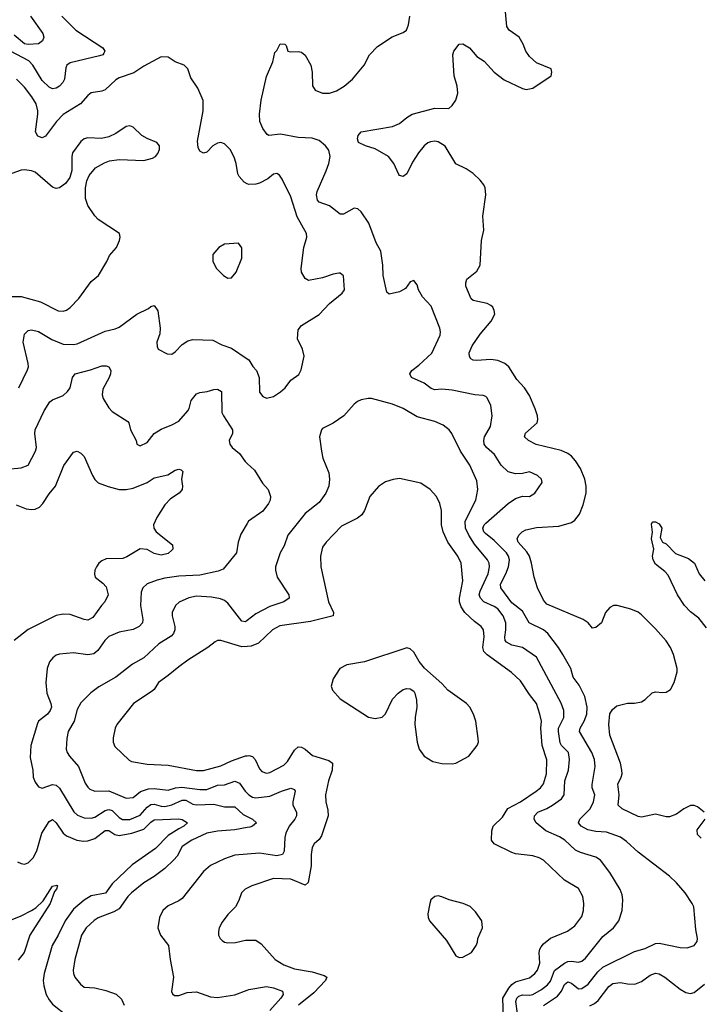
# Model space of a CAD drawing. Header units: inches. Extents: x 1834610 to 2027685, y 642842 to 774116.
# Tile 473 of 632: x 1948702 to 1952580, y 742955 to 748570. Entities that reach past the tile are written whole.
import ezdxf

# ---------------------------------------------------------------- set-up
doc = ezdxf.new("R2010")
doc.units = ezdxf.units.IN
doc.header["$MEASUREMENT"] = 0
doc.layers.add('B9744', color=7, linetype='Continuous')
doc.layers.add('B9754', color=7, linetype='Continuous')

msp = doc.modelspace()

# ---------------------------------------------------------------- linework, layer by layer
at = {"layer": 'B9744', "color": 5}
for points, elevation in [([(1948943.1, 748590), (1949023.2, 748510), (1949177, 748410), (1949188.5, 748390), (1949182, 748378), (1949175.5, 748370), (1949157.2, 748362.8), (1948990, 748324.2), (1948971.7, 748310), (1948965.1, 748294.9), (1948957.1, 748230), (1948948.3, 748211.7), (1948928.8, 748190), (1948910, 748178.4), (1948890, 748174.8), (1948870, 748184.6), (1948830, 748223.2), (1948776.4, 748310), (1948754.6, 748334.6), (1948650, 748389.3)], 440), ([(1948763.4, 748590), (1948834.3, 748490), (1948839.7, 748470), (1948831.7, 748448.3), (1948808.6, 748431.4), (1948750, 748427.6), (1948730, 748431.8), (1948670, 748480.7)], 420), ([(1950000, 747634.2), (1949982.2, 747642.3), (1949954.7, 747674.7), (1949947.1, 747690), (1949937.6, 747750), (1949926.4, 747786.4), (1949903.6, 747830), (1949870, 747862.4), (1949850, 747869.7), (1949830, 747866), (1949803.7, 747850), (1949770, 747813.6), (1949750, 747807.6), (1949730, 747819.3), (1949721.1, 747841.1), (1949716.4, 747876.4), (1949748.9, 748050), (1949749.8, 748109.8), (1949718.5, 748178.5), (1949678, 748238), (1949660.7, 748290), (1949641.2, 748310), (1949589.3, 748329.3), (1949550, 748356), (1949510, 748357), (1949410, 748305.6), (1949354.1, 748265.9), (1949270, 748238.5), (1949250, 748226.6), (1949190, 748169.7), (1949170, 748161.5), (1949110, 748153.5), (1949090, 748137.7), (1949048.8, 748090), (1948950, 748029), (1948911.8, 747990), (1948850, 747904.7), (1948830, 747895.1), (1948804.9, 747904.9), (1948792.6, 747930), (1948805.2, 748030), (1948805.2, 748050), (1948795.6, 748090), (1948772.2, 748130), (1948730, 748185.4), (1948683.1, 748230)], 460), ([(1948628.3, 746991.7), (1948710, 746991), (1948821.4, 746961.4), (1948922, 746910), (1948950, 746906.7), (1948970, 746913.4), (1948990, 746928.8), (1949039.6, 746980.4), (1949110, 747076.4), (1949151.5, 747110), (1949198.7, 747190), (1949214.2, 747225.9), (1949254.5, 747270), (1949272, 747310), (1949275.1, 747330), (1949271.2, 747351.2), (1949150, 747430.7), (1949130, 747451.8), (1949091.4, 747510), (1949077.3, 747550), (1949077.8, 747610), (1949084.7, 747650), (1949098.6, 747681.4), (1949135.5, 747724.4), (1949186.2, 747753.8), (1949214.9, 747765.1), (1949270, 747771.8), (1949410, 747767.1), (1949459.9, 747780.1), (1949476.3, 747790), (1949490, 747806.4), (1949499.7, 747830), (1949499.6, 747850), (1949483.7, 747870), (1949430, 747891.6), (1949398, 747910), (1949350, 747956.2), (1949330, 747963.6), (1949310, 747960.5), (1949250, 747921.6), (1949210, 747902), (1949168, 747892), (1949090, 747896), (1949069.3, 747890.7), (1949050, 747875.6), (1949004.2, 747810), (1948999.5, 747790), (1949000.4, 747710), (1948988.5, 747670), (1948963.7, 747636.3), (1948930, 747611.6), (1948910, 747607.8), (1948890, 747615.1), (1948790, 747701.1), (1948770, 747708.5), (1948730, 747712.9), (1948710, 747710.7), (1948630, 747682.4)], 480), ([(1948696.5, 746470), (1948747.5, 746572.5), (1948751.6, 746590), (1948749.8, 746610), (1948721.1, 746730), (1948730, 746775.5), (1948750, 746797.4), (1948770, 746801.5), (1948810, 746791.1), (1948885.4, 746745.4), (1948950, 746719.3), (1949010, 746716.9), (1949030, 746721.1), (1949190, 746793.8), (1949247, 746807), (1949270, 746816.8), (1949369.9, 746890.1), (1949436.8, 746923.2), (1949450, 746934), (1949470, 746939.1), (1949490.2, 746910.2), (1949504.4, 746810), (1949501.3, 746778.7), (1949485.3, 746730), (1949485.7, 746705.7), (1949491.3, 746690), (1949543.4, 746663.4), (1949570, 746662), (1949590, 746675.5), (1949630, 746718), (1949662, 746738), (1949690, 746746.7), (1949803.1, 746743.1), (1949855.4, 746715.4), (1949910, 746696.9), (1950000, 746636)], 460), ([(1948650.8, 746009.2), (1948710, 746014.3), (1948749.7, 746030.2), (1948792.8, 746110), (1948797.7, 746130), (1948788.2, 746210), (1948790.7, 746230), (1948841.5, 746338.5), (1948874.3, 746390), (1948890, 746401.3), (1948950, 746426.9), (1948975.4, 746450), (1948990, 746470.8), (1949002.6, 746530), (1949018, 746550), (1949106.5, 746573.5), (1949170, 746596.5), (1949195.6, 746595.6), (1949211, 746590), (1949222, 746570), (1949219.5, 746550), (1949213.1, 746530), (1949176.8, 746463.2), (1949172.9, 746430), (1949177.8, 746410), (1949210, 746356.4), (1949230, 746335.8), (1949318.9, 746278.9), (1949325.5, 746270), (1949333.4, 746230), (1949366, 746170), (1949371.3, 746150), (1949390, 746138.8), (1949430, 746158), (1949469.6, 746210.4), (1949510, 746235.5), (1949570, 746258.4), (1949610, 746280.3), (1949660.7, 746339.3), (1949668.2, 746351.8), (1949681.2, 746398.8), (1949710, 746435.8), (1949730, 746444.2), (1949771, 746449), (1949810, 746461.3), (1949830, 746463.1), (1949853.7, 746450), (1949855.5, 746330), (1949864, 746310), (1949916.4, 746230), (1949916.4, 746210), (1949896.9, 746170), (1949900.7, 746150), (1949914, 746130), (1949955.6, 746095.6), (1949988.9, 746050), (1950000, 746039.7)], 440), ([(1948682.5, 745802.5), (1948739.6, 745779.6), (1948770, 745775.9), (1948790, 745778.7), (1948814.8, 745790), (1948834, 745810), (1948870, 745866.7), (1948906.8, 745910), (1948953, 746027), (1949010, 746104.2), (1949030, 746109), (1949050, 746098.5), (1949070, 746079.6), (1949116.9, 745970), (1949130, 745947.4), (1949149.4, 745929.4), (1949207, 745907), (1949270, 745891), (1949310, 745890.2), (1949350, 745898), (1949428.7, 745931.3), (1949470, 745957.3), (1949546.6, 745973.4), (1949590, 746000.2), (1949610, 746006.7), (1949622.8, 746002.8), (1949633.1, 745993.1), (1949625.5, 745950), (1949630.6, 745910), (1949628.2, 745890), (1949612.2, 745870), (1949563.3, 745836.6), (1949530, 745802.4), (1949483.8, 745730), (1949466, 745690), (1949467.3, 745670), (1949480.8, 745650), (1949574.3, 745574.3), (1949574.9, 745550), (1949570, 745543.7), (1949550, 745526), (1949510, 745516.4), (1949470, 745525.8), (1949430, 745548), (1949390, 745551.4), (1949314.1, 745505.9), (1949290, 745496.8), (1949194.5, 745494.5), (1949170, 745484.2), (1949152.7, 745470), (1949140.3, 745450), (1949130.4, 745430), (1949128.4, 745408.4), (1949133.4, 745390), (1949177, 745357), (1949196.2, 745336.2), (1949206.4, 745290), (1949188, 745250), (1949168.1, 745230), (1949118.9, 745161.1), (1949090, 745145), (1949070, 745148.4), (1948990, 745178.3), (1948950, 745178.8), (1948910, 745171.2), (1948750, 745091.5), (1948671.4, 745030)], 420), ([(1950000, 745696.5), (1949964.1, 745635.9), (1949948, 745590), (1949939.5, 745530), (1949863.6, 745436.4), (1949834.7, 745425.3), (1949730, 745401.9), (1949610, 745395.6), (1949530, 745384.1), (1949486, 745374), (1949430, 745353.5), (1949403.9, 745330), (1949394.5, 745305.5), (1949391.4, 745230), (1949404.7, 745150), (1949402, 745130), (1949384.2, 745110), (1949350, 745091.9), (1949270, 745077.6), (1949210, 745052), (1949187.9, 745030), (1949147.4, 744972.6), (1949125.8, 744954.2), (1949090, 744947.7), (1949010, 744958.3), (1948930, 744951.2), (1948910, 744945.1), (1948890.3, 744929.7), (1948873, 744907), (1948858.7, 744870), (1948852.1, 744790), (1948856.5, 744730), (1948880.2, 744670), (1948882.6, 744650), (1948875.2, 744630), (1948860.9, 744610), (1948810.3, 744570), (1948803.1, 744556.9), (1948765.7, 744430), (1948762, 744362), (1948776.3, 744290), (1948779.2, 744250), (1948790, 744222.4), (1948810, 744195.8), (1948830, 744187.2), (1948890, 744207.5), (1948910, 744204.5), (1948930, 744187.7), (1949011.5, 744051.5), (1949032.7, 744032.7), (1949070, 744018.4), (1949110, 744016.4), (1949130, 744021.6), (1949190, 744060.4), (1949210, 744065.4), (1949230, 744060.1), (1949270, 744019.8), (1949289.3, 744009.3), (1949330, 744009.6), (1949390, 744033.1), (1949430, 744078.7), (1949450, 744094.3), (1949470, 744095.5), (1949510, 744083.8), (1949530, 744082.8), (1949570, 744091.9), (1949630, 744119.5), (1949650, 744118.1), (1949690, 744097.1), (1949710, 744091.8), (1949810, 744096.8), (1949870, 744081.1), (1949930, 744081.4), (1949977.3, 744037.3), (1950000, 744025.7)], 440), ([(1950000, 745142.9), (1949990, 745135.3), (1949970, 745138.8), (1949890, 745241.7), (1949870, 745257.3), (1949847.2, 745267.2), (1949796, 745276), (1949710, 745282), (1949667.3, 745272.7), (1949611.6, 745248.4), (1949590.1, 745229.9), (1949572.1, 745190), (1949571.1, 745170), (1949588.1, 745110), (1949588.1, 745090), (1949579.2, 745070), (1949565.5, 745054.5), (1949496, 745010), (1949410, 744930.9), (1949344.8, 744895.2), (1949250, 744820.8), (1949154.3, 744765.7), (1949108.1, 744731.9), (1949050, 744674.7), (1949030, 744635.1), (1949012, 744570), (1948977.8, 744510), (1948970.2, 744470), (1948967.8, 744410), (1948973.1, 744390), (1948986, 744370), (1949037.7, 744310), (1949076, 744216), (1949090, 744193.4), (1949102.4, 744182.4), (1949130.2, 744170.2), (1949210, 744172.4), (1949310, 744130.9), (1949350, 744133.8), (1949392, 744168), (1949436.8, 744183.2), (1949470, 744185.1), (1949550, 744176.4), (1949590.7, 744189.3), (1949627.5, 744192.5), (1949730, 744179), (1949770, 744179), (1949830, 744205), (1949870, 744206.7), (1949930, 744226.7), (1949956.2, 744216.2), (1949988.8, 744170), (1950000, 744158.6)], 460), ([(1950000, 744995.5), (1949970, 744994.3), (1949850, 745029.7), (1949830, 745029.7), (1949817.3, 745022.7), (1949776.4, 744990), (1949662.2, 744917.8), (1949610, 744879.3), (1949550, 744829), (1949493.8, 744790), (1949469.4, 744750.6), (1949458.8, 744741.2), (1949351.7, 744670), (1949257, 744550), (1949246.7, 744530), (1949234.6, 744474.6), (1949234.9, 744450), (1949244.2, 744424.2), (1949326.7, 744346.7), (1949339.9, 744339.9), (1949430, 744324.7), (1949550, 744317.8), (1949710, 744288.2), (1949750, 744288.1), (1949850, 744314.1), (1949910, 744342.7), (1949990, 744371.3), (1950000, 744372.4)], 480), ([(1948690, 743767.2), (1948710, 743757), (1948730, 743754.9), (1948750, 743761.7), (1948779.3, 743790), (1948800.6, 743830), (1948829.1, 743930.9), (1948870, 743997.7), (1948890, 744008.9), (1948910, 743990.3), (1948950, 743930.2), (1948970, 743914.8), (1949028.9, 743891.1), (1949065.2, 743885.2), (1949090, 743887), (1949130, 743899.6), (1949190, 743945.7), (1949210, 743945.3), (1949244.1, 743924.1), (1949270, 743917.6), (1949342.2, 743930), (1949410, 743953.9), (1949450, 743993.6), (1949470, 744006.5), (1949610, 744013), (1949630, 744009), (1949658.7, 743990), (1949638.9, 743970), (1949610, 743956.3), (1949550, 743916.7), (1949477.4, 743842.6), (1949343.5, 743750), (1949230, 743641.2), (1949191.7, 743588.3), (1949110, 743573.5), (1949070, 743549.3), (1949010, 743497.4), (1948960.7, 743430), (1948922.5, 743350), (1948887.5, 743290), (1948842.5, 743130), (1948836.8, 743090), (1948840, 743060), (1948853.5, 743010), (1948870, 742979.7), (1948890, 742955.8), (1948971.5, 742891.5)], 420), ([(1950000, 743963), (1949930, 743949.3), (1949830, 743942.4), (1949768.9, 743930), (1949684.7, 743890), (1949630, 743854.2), (1949600.1, 743799.9), (1949581.4, 743778.6), (1949530.3, 743730), (1949470, 743684.5), (1949410, 743646.8), (1949339.1, 743590), (1949318.2, 743570), (1949270, 743499.8), (1949238.6, 743481.4), (1949150, 743447.8), (1949126.9, 743433.1), (1949080.7, 743390), (1949055.4, 743350), (1949016.2, 743210), (1949007, 743150), (1949008.7, 743130), (1949017.1, 743110), (1949048.9, 743068.9), (1949070, 743052.7), (1949131, 743049), (1949193.8, 743033.8), (1949252.4, 743012.4), (1949283.4, 742983.4), (1949298.9, 742950)], 440), ([(1950000, 743810.9), (1949930, 743805), (1949870, 743785.3), (1949790, 743746.2), (1949750, 743712.6), (1949630, 743558.9), (1949610, 743544.7), (1949550, 743516.9), (1949519.3, 743490), (1949499.3, 743450), (1949490.5, 743390), (1949504.9, 743350), (1949550.2, 743290.2), (1949559.7, 743210), (1949579.6, 743110), (1949568.1, 743028.1), (1949574, 743014), (1949585.5, 743005.5), (1949610, 743005.5), (1949658.3, 743021.7), (1949710, 743026.3), (1949790, 742997.6), (1949830, 742993.7), (1949930, 743008.5), (1950000, 743035.2)], 460), ([(1948630, 743427.1), (1948710, 743458.7), (1948770.3, 743489.7), (1948794.6, 743505.4), (1948835.8, 743544.2), (1948890, 743628.8), (1948914.9, 743634.9), (1948918.3, 743630), (1948912.3, 743612.3), (1948901.3, 743598.7), (1948875.8, 743530), (1948759.7, 743350), (1948727.1, 743250), (1948693.9, 743206.1)], 380), ([(1950000, 743616.4), (1949989.1, 743610.9), (1949968.2, 743590), (1949952.8, 743547.2), (1949932.7, 743510), (1949890, 743467), (1949857.6, 743422.4), (1949840.9, 743390), (1949835.6, 743370), (1949836.9, 743350), (1949846, 743330), (1949857.8, 743317.8), (1949870, 743308.5), (1949890, 743304.9), (1949933.3, 743306.7), (1949990, 743320.4), (1950000, 743320.5)], 480)]:
    msp.add_lwpolyline(points, dxfattribs=dict(at, elevation=elevation))
at = {"layer": 'B9744', "color": 5, "elevation": 480}
msp.add_lwpolyline([(1949950, 747295.3), (1949870, 747288.7), (1949838, 747270), (1949804.7, 747230), (1949804.7, 747190), (1949824.7, 747150), (1949864.7, 747110), (1949890, 747096), (1949910, 747098), (1949937.2, 747130), (1949969.3, 747210), (1949969.3, 747269.3)], close=True, dxfattribs=at)
at = {"layer": 'B9754', "color": 5}
for points, elevation in [([(1951690, 742947.5), (1951770, 743002.2), (1951793.7, 743030), (1951810, 743067.7), (1951830, 743083.2), (1951850, 743075.3), (1951890, 743043), (1951910, 743044.3), (1951946, 743070), (1952000.2, 743139.8), (1952030, 743166.3), (1952210, 743256.5), (1952270, 743273.6), (1952330, 743302.2), (1952350, 743303.8), (1952470, 743278.9), (1952510, 743276.5), (1952549.7, 743290.3), (1952566.6, 743313.4), (1952569.6, 743330.4), (1952560.5, 743380.5), (1952548.2, 743510), (1952539.7, 743530), (1952498.7, 743590), (1952450, 743648.3), (1952410, 743686), (1952230, 743822.3), (1952163.9, 743883.9), (1952130, 743908.7), (1952050, 743937), (1951990, 743940.2), (1951944.5, 743950), (1951906.3, 743970), (1951891.1, 743990), (1951898.7, 744010), (1951956.5, 744070), (1951975.3, 744110), (1951983.9, 744150), (1951968.7, 744190), (1951968, 744208), (1951986.3, 744310), (1951982, 744350), (1951966.5, 744390), (1951897, 744510), (1951899.9, 744530), (1951922.6, 744570), (1951938.1, 744610), (1951939.1, 744650), (1951926, 744710), (1951894, 744774), (1951860.8, 744820.8), (1951846.5, 744870), (1951801.8, 744950), (1951776.8, 744990), (1951715.5, 745070), (1951690.8, 745090.8), (1951609.4, 745129.4), (1951570, 745196.5), (1951510, 745244.3), (1951447.4, 745330), (1951444.7, 745350), (1951476.2, 745410), (1951490.6, 745450), (1951496.1, 745490), (1951491.1, 745510), (1951479.9, 745530), (1951410, 745600.4), (1951359.1, 745639.1), (1951350.5, 745650), (1951345.3, 745670), (1951351.3, 745690), (1951361, 745699), (1951490, 745810.3), (1951530, 745839.5), (1951570, 745852.4), (1951610, 745850.4), (1951642, 745870), (1951682.7, 745930), (1951679.3, 745950), (1951657.2, 745970), (1951610, 745991.5), (1951570, 745982), (1951530, 745979.6), (1951490, 745991.1), (1951450, 746029.7), (1951410.8, 746090), (1951364.9, 746130), (1951352.3, 746150), (1951349.4, 746170.6), (1951354.3, 746190), (1951387.6, 746250), (1951398.3, 746310), (1951389.6, 746370), (1951370, 746414), (1951361.5, 746421.5), (1951347, 746427), (1951298, 746430), (1951170, 746457.3), (1951110, 746462), (1951070, 746459.8), (1951050, 746465.8), (1951010, 746497.2), (1950938, 746530), (1950927.6, 746550), (1950939.7, 746570), (1950979.9, 746600.1), (1951052.8, 746667.2), (1951100.3, 746770), (1951102.7, 746790), (1951099.1, 746810), (1951050, 746935.6), (1950999.6, 746990), (1950977, 747030), (1950970, 747058), (1950950, 747082), (1950930, 747075.3), (1950902.8, 747037.2), (1950870, 747018), (1950810, 747005.2), (1950796.5, 747016.5), (1950775.3, 747110), (1950774.8, 747170), (1950763.1, 747250), (1950736.6, 747296.6), (1950693.5, 747410), (1950650, 747473.3), (1950631.6, 747491.6), (1950610, 747494.7), (1950550, 747461.1), (1950530, 747460.5), (1950470, 747507.6), (1950410, 747529.7), (1950401.4, 747541.4), (1950395, 747570), (1950399.8, 747590), (1950450, 747707.7), (1950465.3, 747750), (1950472.8, 747790), (1950465.2, 747825.2), (1950447.2, 747850), (1950410, 747880.3), (1950370, 747894.3), (1950290, 747898.8), (1950190, 747917.4), (1950124, 747910), (1950114.9, 747914.9), (1950090, 747949.5), (1950072.1, 747990), (1950071, 748030), (1950079.2, 748110), (1950110, 748246), (1950147.3, 748330), (1950158, 748382), (1950170, 748394), (1950188.9, 748431.1), (1950214, 748430), (1950222, 748422), (1950232, 748390), (1950245.8, 748385.8), (1950290, 748388.5), (1950310, 748384.9), (1950330, 748367.7), (1950363.7, 748310), (1950370.3, 748270.3), (1950371.8, 748191.8), (1950388, 748168), (1950430, 748151.5), (1950470, 748150.2), (1950510, 748164.2), (1950553, 748190), (1950601.6, 748230), (1950667, 748310), (1950698, 748370), (1950742.8, 748417.2), (1950827.4, 748472.6), (1950890, 748497.1), (1950909.6, 748510.4), (1950919.7, 748540.3), (1950927.8, 748590)], 440), ([(1952608, 744050), (1952570, 744081), (1952550, 744088.5), (1952530, 744088.6), (1952490.4, 744070), (1952450, 744038.3), (1952410, 744023.1), (1952390, 744023.5), (1952330, 744038.4), (1952250, 744022.7), (1952230, 744026.3), (1952138.9, 744070), (1952117.4, 744090), (1952122.2, 744150), (1952114.3, 744210), (1952133.6, 744250), (1952139.5, 744270), (1952138.1, 744290), (1952129.2, 744330), (1952070, 744489), (1952062.8, 744550), (1952069, 744611), (1952083.4, 744636.6), (1952110, 744657.2), (1952170, 744672.7), (1952210, 744672), (1952250, 744679.5), (1952270, 744692.4), (1952310, 744730.4), (1952330, 744737), (1952370, 744732.2), (1952390, 744734.4), (1952414.5, 744750), (1952435.8, 744790), (1952453.1, 744850), (1952454.2, 744870), (1952432.7, 744950), (1952415.1, 744990), (1952390, 745027.6), (1952330, 745095.4), (1952250, 745175.4), (1952230, 745190.9), (1952189.1, 745209.1), (1952110.4, 745229.7), (1952090, 745229.6), (1952070, 745218.4), (1952044.9, 745190), (1952021, 745130), (1951990, 745104), (1951970, 745099), (1951945.2, 745130), (1951917.2, 745150), (1951710, 745236.8), (1951690, 745259.7), (1951655.5, 745330), (1951636.8, 745390), (1951622.5, 745470), (1951609.9, 745510), (1951595.9, 745535.9), (1951546, 745590), (1951539.7, 745610), (1951549.7, 745630), (1951569.7, 745650), (1951590, 745659.7), (1951650, 745673.5), (1951778.6, 745681.4), (1951850, 745702.8), (1951870, 745715.2), (1951896.5, 745750), (1951917.3, 745802.7), (1951933.6, 745870), (1951934.8, 745910), (1951925.8, 745950), (1951902.7, 746010), (1951874, 746054), (1951850, 746080.8), (1951830, 746095.5), (1951792.2, 746112.2), (1951648, 746148), (1951604.7, 746170), (1951582.4, 746190), (1951587.3, 746212.7), (1951653.6, 746270), (1951658.3, 746290), (1951656, 746310), (1951643.5, 746350), (1951610, 746426), (1951581.6, 746470), (1951538.6, 746518.6), (1951492.8, 746590), (1951469.7, 746610), (1951430, 746626.6), (1951390, 746632.1), (1951310, 746625.3), (1951290, 746627.4), (1951275.8, 746635.8), (1951268.7, 746648.7), (1951266.6, 746670), (1951283.4, 746710), (1951330, 746776), (1951392.1, 746850), (1951413.1, 746890), (1951410, 746912), (1951401, 746930), (1951390, 746939.8), (1951370, 746950.7), (1951290, 746968.2), (1951278, 746978), (1951246.6, 747050), (1951246.6, 747070), (1951253.6, 747090), (1951310, 747135.8), (1951329.7, 747170), (1951336.3, 747310), (1951351.1, 747370), (1951344.4, 747450), (1951361.2, 747570), (1951357, 747610), (1951350, 747627.6), (1951330, 747655.1), (1951290, 747692.6), (1951250, 747718.3), (1951190, 747747.8), (1951130, 747848), (1951090, 747872.3), (1951070, 747876.5), (1951046, 747874), (1951030, 747868.4), (1951010.3, 747850), (1950977, 747810), (1950943.5, 747756.5), (1950910.4, 747690), (1950890, 747676), (1950870, 747681.2), (1950866.2, 747686.2), (1950837, 747750), (1950806, 747790), (1950730, 747834), (1950675.3, 747850), (1950635.3, 747870), (1950629.5, 747889.5), (1950634, 747910), (1950650, 747930.8), (1950830, 747961.5), (1950870, 747978.5), (1950910, 748012.6), (1950940.9, 748030), (1951070, 748064.4), (1951150, 748063.5), (1951170, 748079.6), (1951191.4, 748110), (1951202.8, 748150), (1951198, 748190), (1951180.4, 748250), (1951172.7, 748370), (1951179, 748390), (1951210, 748430.5), (1951230, 748432.2), (1951268.2, 748410), (1951310, 748360.4), (1951352.3, 748332.3), (1951410, 748270.6), (1951466.8, 748226.8), (1951570, 748177.6), (1951592.2, 748172.2), (1951630, 748179.5), (1951734, 748250), (1951739, 748270), (1951735.3, 748290), (1951650, 748324.5), (1951610, 748360.5), (1951590, 748389.5), (1951575.3, 748430), (1951550.9, 748470), (1951494.5, 748510), (1951482.4, 748530), (1951473.8, 748613.8)], 420), ([(1950000, 746636), (1950008.9, 746630), (1950031.9, 746591.9), (1950053.4, 746570), (1950069.1, 746530), (1950070, 746444.7), (1950090, 746421), (1950110, 746410.8), (1950150, 746421.6), (1950190, 746448.2), (1950217, 746470), (1950250, 746514), (1950294.3, 746545.7), (1950307.5, 746572.5), (1950325.3, 746650), (1950315.3, 746690), (1950287.8, 746750), (1950290, 746800.7), (1950310, 746824.9), (1950410.8, 746889.2), (1950469.7, 746950.3), (1950542.7, 747010), (1950554.7, 747030), (1950549.5, 747109.5), (1950530, 747123.7), (1950523.7, 747123.7), (1950490, 747118.3), (1950430, 747097.7), (1950350, 747083), (1950330, 747094), (1950309.8, 747129.8), (1950307.8, 747150), (1950323.8, 747270), (1950340.8, 747330), (1950338.8, 747350), (1950284.6, 747444.6), (1950250, 747559.6), (1950200.5, 747660.5), (1950183.6, 747683.6), (1950170, 747692.7), (1950150, 747689.4), (1950117, 747663), (1950070, 747637.6), (1950050, 747630.9), (1950009.7, 747629.7), (1950000, 747634.2)], 460), ([(1951542.6, 742902.6), (1951532.1, 742970), (1951537.8, 742990), (1951550, 743001.9), (1951570, 743008), (1951610, 743006.9), (1951630, 743011.5), (1951679.9, 743040.1), (1951713.4, 743066.6), (1951730, 743086.2), (1951753, 743147), (1951810, 743188.8), (1951830, 743199.8), (1951850, 743201.5), (1951890, 743194.5), (1951910, 743201.6), (1951930, 743218.8), (1952030, 743340.7), (1952089.8, 743390), (1952120.3, 743430), (1952138.8, 743490), (1952144.2, 743550), (1952139.8, 743579.8), (1952128.2, 743610), (1952070, 743706), (1952016.4, 743776.4), (1951990, 743793.3), (1951901.4, 743821.4), (1951874.1, 743834.1), (1951811.6, 743890), (1951781.8, 743910), (1951703.5, 743943.5), (1951649, 743989), (1951637.8, 744010), (1951639.8, 744030), (1951658.2, 744050), (1951710, 744071.2), (1951742.5, 744090), (1951792.6, 744127.4), (1951807.7, 744150), (1951812.7, 744230), (1951832.5, 744290), (1951839.2, 744350), (1951832.9, 744390), (1951794, 744430), (1951786.3, 744446.3), (1951776.9, 744510), (1951776.7, 744530), (1951807.2, 744590), (1951806.5, 744630), (1951792, 744672), (1951650, 744933.5), (1951570, 744988.8), (1951510, 745002), (1951480.3, 745020.3), (1951471.9, 745030), (1951469.2, 745049.2), (1951476.2, 745090), (1951476.1, 745130), (1951460.7, 745170), (1951429.8, 745210), (1951410, 745223.7), (1951350, 745249.2), (1951330.4, 745270.4), (1951324.5, 745290), (1951329.4, 745310), (1951375.2, 745410), (1951383, 745450), (1951381.1, 745470), (1951371.7, 745490), (1951297.9, 745577.9), (1951264.7, 745630), (1951246.5, 745670), (1951244.3, 745710), (1951305.2, 745830), (1951316.3, 745890), (1951310, 745939.5), (1951270, 746029.6), (1951216.3, 746110), (1951167.6, 746210), (1951151.8, 746230), (1951117.3, 746257.3), (1951070, 746279.2), (1950970, 746304.2), (1950890, 746352.1), (1950830, 746377.3), (1950710, 746409.4), (1950690, 746409.4), (1950650, 746402.7), (1950630, 746393.2), (1950610, 746377.2), (1950551, 746310), (1950490, 746269.4), (1950430, 746239), (1950424, 746230), (1950413.4, 746190), (1950423.1, 746110), (1950432.2, 746070), (1950465.4, 745985.4), (1950470.2, 745949.8), (1950466.5, 745910), (1950448.9, 745870), (1950410, 745816.9), (1950330, 745754), (1950232.8, 745630), (1950211.9, 745570), (1950187.8, 745530), (1950161.7, 745450), (1950160.8, 745430), (1950171, 745390), (1950238, 745290), (1950238.9, 745270), (1950209.4, 745250.6), (1950130, 745222.5), (1950050, 745180.9), (1950000, 745142.9)], 460), ([(1950000, 746039.7), (1950041.3, 746001.3), (1950086.7, 745926.7), (1950119.5, 745890), (1950132.7, 745850), (1950130.6, 745830), (1950122, 745810), (1950090, 745767), (1950008, 745710), (1950000, 745696.5)], 440), ([(1951461.6, 742878.4), (1951458.5, 742990), (1951493.7, 743046.3), (1951510, 743066.9), (1951530, 743082.1), (1951610, 743105.4), (1951642, 743130), (1951656.6, 743150), (1951669.9, 743189.9), (1951666, 743250), (1951669.3, 743270), (1951676.8, 743283.2), (1951690, 743300.2), (1951730, 743332.9), (1951827.3, 743372.7), (1951870, 743402.7), (1951910, 743456.3), (1951918.7, 743490), (1951921.5, 743530), (1951915.3, 743570), (1951890, 743615.8), (1951810, 743663.5), (1951690, 743776.5), (1951665.6, 743790), (1951630, 743801), (1951530, 743812.7), (1951510, 743819.8), (1951409.9, 743869.9), (1951393.7, 743890), (1951395.2, 743944.8), (1951403.5, 743970), (1951457.3, 744022.7), (1951487.7, 744072.3), (1951559.3, 744110), (1951648.5, 744170), (1951674, 744190), (1951690, 744212.7), (1951707, 744270), (1951710.5, 744349.5), (1951682.7, 744430), (1951675, 744530), (1951678.4, 744570), (1951670.6, 744610), (1951650, 744669.7), (1951610, 744721), (1951559.7, 744799.7), (1951507.6, 744847.6), (1951370, 744946.8), (1951350, 744967.2), (1951344.3, 744990), (1951351.8, 745050), (1951347.8, 745090), (1951334.7, 745110), (1951297.5, 745137.5), (1951241.4, 745190), (1951221.5, 745221.5), (1951212.2, 745250), (1951211, 745270), (1951230.6, 745370), (1951220.6, 745470), (1951201.9, 745510), (1951145, 745590), (1951117.5, 745650), (1951109, 745690), (1951108.4, 745770), (1951098.5, 745810), (1951080.5, 745850), (1951043.6, 745890), (1950990, 745926.3), (1950870, 745953.6), (1950832.1, 745947.9), (1950790, 745934.5), (1950750, 745907), (1950699.5, 745850), (1950668.9, 745770), (1950653.7, 745746.3), (1950630, 745726.9), (1950538.9, 745681), (1950450.3, 745590), (1950430, 745560.9), (1950418.6, 745510), (1950419.7, 745450), (1950464.1, 745250), (1950493, 745190), (1950490.2, 745169.8), (1950361.4, 745138.6), (1950186.4, 745113.6), (1950144.4, 745090), (1950065.5, 745014.5), (1950023.5, 744996.5), (1950000, 744995.5)], 480), ([(1952621.6, 745101.6), (1952576, 745156), (1952530, 745193.1), (1952495, 745230), (1952456, 745290), (1952402, 745402), (1952382.9, 745422.9), (1952330, 745465.1), (1952316.4, 745490), (1952312.6, 745510), (1952319.5, 745550), (1952307.3, 745610), (1952312, 745648), (1952306.3, 745693.7), (1952313.2, 745706.8), (1952330, 745706), (1952350, 745694.4), (1952364.9, 745670), (1952356.8, 745616.8), (1952370, 745591), (1952390, 745581), (1952444.7, 745524.7), (1952517.5, 745497.5), (1952553, 745470), (1952579.3, 745410), (1952610.4, 745370)], 380), ([(1950000, 744372.4), (1950010, 744373.6), (1950030, 744368.2), (1950046.5, 744350), (1950070, 744298.4), (1950082.7, 744282.7), (1950110, 744273.2), (1950130, 744277.5), (1950210, 744319.3), (1950230, 744338.6), (1950270, 744403.6), (1950290, 744422.6), (1950310, 744421.8), (1950330, 744410.2), (1950373.1, 744373.1), (1950465.1, 744345.1), (1950487.2, 744330), (1950485.2, 744290), (1950463.8, 744230), (1950447.7, 744150), (1950448.6, 744110), (1950461, 744061), (1950462.7, 744030), (1950424.2, 743915.8), (1950410, 743894.7), (1950381.3, 743870), (1950370.2, 743849.8), (1950364.2, 743810), (1950364.7, 743744.7), (1950348.9, 743650), (1950330, 743634.2), (1950250, 743669.2), (1950150, 743672.2), (1950026.8, 743630), (1950000, 743616.4)], 480), ([(1950000, 744158.6), (1950010, 744148.5), (1950030, 744135.5), (1950050, 744131.5), (1950130, 744141.6), (1950196.3, 744170), (1950250, 744186.5), (1950270, 744180.7), (1950273, 744170), (1950259.7, 744110), (1950260.2, 744090), (1950282.2, 744050), (1950282.3, 744030), (1950272.5, 744010), (1950240.2, 743970), (1950220.9, 743930), (1950213.9, 743906.1), (1950211.2, 743828.8), (1950200.9, 743810), (1950170, 743801.1), (1950070, 743816.8), (1950000, 743810.9)], 460), ([(1950000, 744025.7), (1950030.4, 744010), (1950052.7, 743990), (1950030.4, 743970), (1950014.2, 743965.8), (1950000, 743963)], 440), ([(1952590, 743901.6), (1952570, 743923.7), (1952568.2, 743950), (1952612.2, 744010)], 420), ([(1950000, 743320.5), (1950050, 743321.1), (1950079.2, 743299.2), (1950160.3, 743210), (1950210, 743179.6), (1950270, 743156.3), (1950370, 743139.8), (1950438.8, 743118.8), (1950453.7, 743110), (1950446, 743090), (1950380.5, 743019.5), (1950293.5, 742950)], 480), ([(1951954.6, 742945.5), (1951981.4, 742958.6), (1952003.2, 742976.8), (1952063.1, 743056.9), (1952086.1, 743073.9), (1952130, 743079.5), (1952170, 743070.8), (1952212.7, 743070), (1952250, 743084.3), (1952299.7, 743120.3), (1952330, 743132.7), (1952350, 743129.3), (1952382.6, 743110), (1952470, 743042), (1952502.2, 743022.2), (1952530, 743017), (1952550, 743022), (1952610, 743068.9)], 420), ([(1950000, 743035.2), (1950010, 743039), (1950110, 743055.9), (1950150, 743049.3), (1950201.3, 743030), (1950204.4, 743010), (1950192.5, 742990), (1950130, 742918.7)], 460)]:
    msp.add_lwpolyline(points, dxfattribs=dict(at, elevation=elevation))
at = {"layer": 'B9754', "color": 5, "elevation": 520}
for points in [[(1950910, 744987), (1950670, 744908.7), (1950568.6, 744891.4), (1950528.9, 744870), (1950490.3, 744810), (1950479.5, 744770), (1950486, 744746), (1950530, 744696.9), (1950692.9, 744592.9), (1950730, 744585.2), (1950770, 744591.8), (1950790, 744610.4), (1950830, 744694.9), (1950862, 744730), (1950890, 744750.3), (1950910, 744756.5), (1950930, 744753.7), (1950950, 744740.4), (1950956.9, 744730), (1950966.9, 744690), (1950968.1, 744650), (1950958, 744590), (1950956.5, 744550), (1950969.1, 744449.1), (1950980.4, 744410), (1951010, 744370.5), (1951059.9, 744339.9), (1951111.5, 744328.5), (1951170, 744326.4), (1951190, 744330.5), (1951265.2, 744370), (1951312, 744430), (1951319.6, 744450), (1951318.7, 744470), (1951305.4, 744570), (1951291.1, 744610), (1951271.2, 744650), (1951251.8, 744670), (1951145.7, 744745.7), (1951110, 744785.1), (1951011.9, 744871.9), (1950981.6, 744910), (1950950, 744962.7), (1950930, 744982.7)], [(1951090, 743572.8), (1951070, 743569.5), (1951048.5, 743550), (1951042.4, 743530), (1951030.4, 743470), (1951032.2, 743450), (1951040.4, 743430), (1951137.8, 743317.8), (1951190, 743230.8), (1951210, 743221), (1951230, 743222.8), (1951279.3, 743250), (1951306.6, 743290), (1951314.5, 743310), (1951315.1, 743330), (1951342, 743390), (1951338, 743430), (1951302.8, 743482.8), (1951273.1, 743513.1), (1951233.2, 743530), (1951152.3, 743550), (1951110, 743568)]]:
    msp.add_lwpolyline(points, close=True, dxfattribs=at)

doc.saveas('drawing.dxf')
